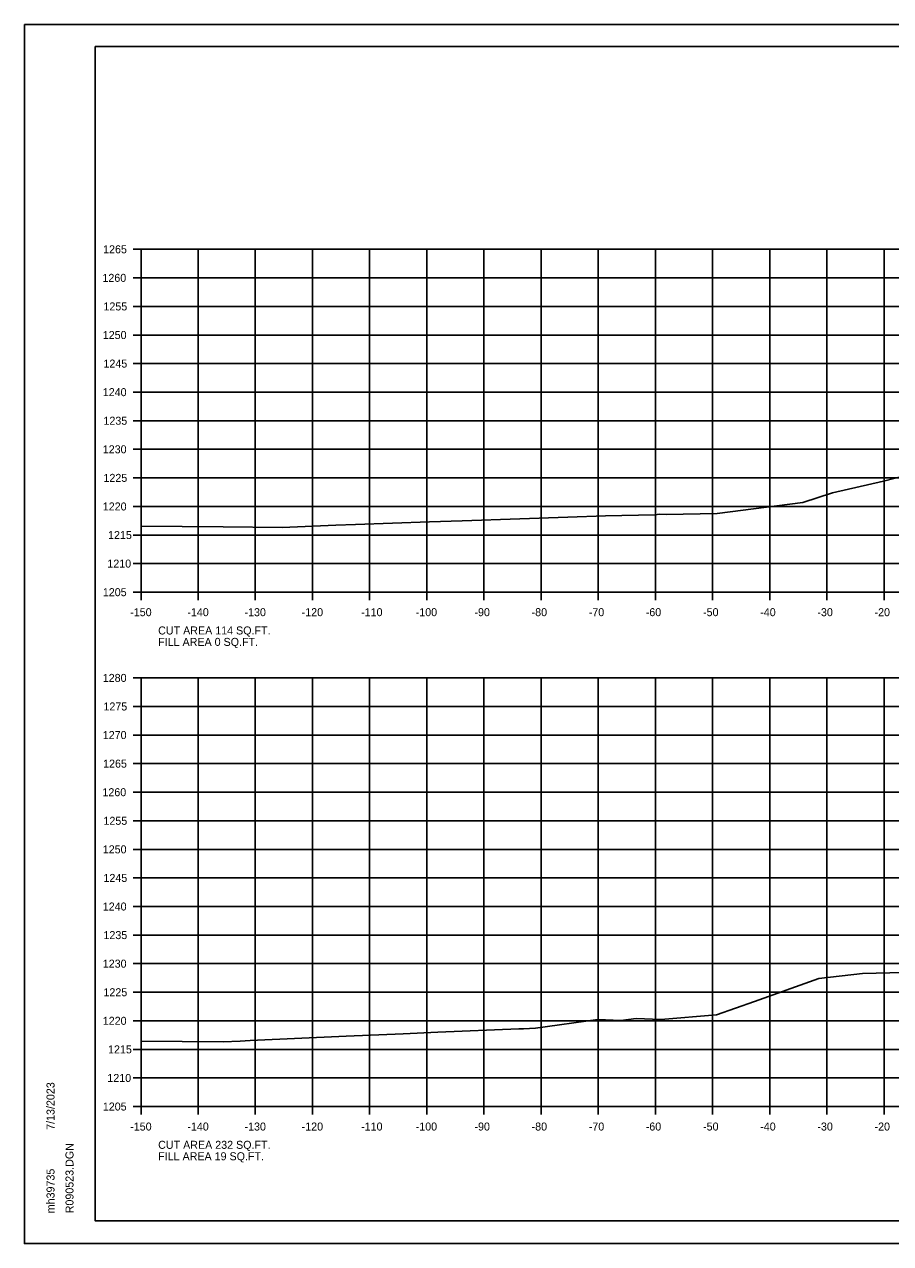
# Model space of a CAD drawing. Extents: x 1406028 to 1412453, y 321733 to 325986.
# Drawn here: x 1411612.8 to 1411764.4, y 322684.9 to 322898.3 of the extents above; entities that cross this region are included whole.
import ezdxf

# ---------------------------------------------------------------- set-up
doc = ezdxf.new("R2010")
doc.units = 0
for name, color, linetype in [('R_Axis', 7, 'Continuous'), ('R_Axis Annot', 7, 'Continuous'), ('R_Border', 7, 'Continuous'), ('R_Exist Surface', 7, 'Continuous'), ('R_Grid', 7, 'Continuous'), ('R_No Plot', 7, 'Continuous')]:
    doc.layers.add(name, color=color, linetype=linetype)

msp = doc.modelspace()

# ---------------------------------------------------------------- linework, layer by layer
at = {"layer": 'R_Axis'}
for p, q in [((1411631.84, 322858.93), (1411633.24, 322858.93)), ((1411633.24, 322798.93), (1411633.24, 322858.93)), ((1411631.84, 322853.93), (1411633.24, 322853.93)), ((1411631.84, 322848.93), (1411633.24, 322848.93)), ((1411631.84, 322843.93), (1411633.24, 322843.93)), ((1411631.84, 322838.93), (1411633.24, 322838.93)), ((1411631.84, 322833.93), (1411633.24, 322833.93)), ((1411631.84, 322828.93), (1411633.24, 322828.93)), ((1411631.84, 322823.93), (1411633.24, 322823.93)), ((1411631.84, 322818.93), (1411633.24, 322818.93)), ((1411631.84, 322813.93), (1411633.24, 322813.93)), ((1411631.84, 322808.93), (1411633.24, 322808.93)), ((1411631.84, 322803.93), (1411633.24, 322803.93)), ((1411631.84, 322798.93), (1411633.24, 322798.93)), ((1411633.24, 322798.93), (1411933.24, 322798.93)), ((1411633.24, 322797.53), (1411633.24, 322798.93)), ((1411643.24, 322797.53), (1411643.24, 322798.93)), ((1411653.24, 322797.53), (1411653.24, 322798.93)), ((1411663.24, 322797.53), (1411663.24, 322798.93)), ((1411673.24, 322797.53), (1411673.24, 322798.93)), ((1411683.24, 322797.53), (1411683.24, 322798.93)), ((1411693.24, 322797.53), (1411693.24, 322798.93)), ((1411703.24, 322797.53), (1411703.24, 322798.93)), ((1411713.24, 322797.53), (1411713.24, 322798.93)), ((1411723.24, 322797.53), (1411723.24, 322798.93)), ((1411733.24, 322797.53), (1411733.24, 322798.93)), ((1411743.24, 322797.53), (1411743.24, 322798.93)), ((1411753.24, 322797.53), (1411753.24, 322798.93)), ((1411763.24, 322797.53), (1411763.24, 322798.93)), ((1411631.84, 322783.93), (1411633.24, 322783.93)), ((1411633.24, 322708.93), (1411633.24, 322783.93)), ((1411631.84, 322778.93), (1411633.24, 322778.93)), ((1411631.84, 322773.93), (1411633.24, 322773.93)), ((1411631.84, 322768.93), (1411633.24, 322768.93)), ((1411631.84, 322763.93), (1411633.24, 322763.93)), ((1411631.84, 322758.93), (1411633.24, 322758.93)), ((1411631.84, 322753.93), (1411633.24, 322753.93)), ((1411631.84, 322748.93), (1411633.24, 322748.93)), ((1411631.84, 322743.93), (1411633.24, 322743.93)), ((1411631.84, 322738.93), (1411633.24, 322738.93)), ((1411631.84, 322733.93), (1411633.24, 322733.93)), ((1411631.84, 322728.93), (1411633.24, 322728.93)), ((1411631.84, 322723.93), (1411633.24, 322723.93)), ((1411631.84, 322718.93), (1411633.24, 322718.93)), ((1411631.84, 322713.93), (1411633.24, 322713.93)), ((1411631.84, 322708.93), (1411633.24, 322708.93)), ((1411633.24, 322708.93), (1411933.24, 322708.93)), ((1411633.24, 322707.53), (1411633.24, 322708.93)), ((1411643.24, 322707.53), (1411643.24, 322708.93)), ((1411653.24, 322707.53), (1411653.24, 322708.93)), ((1411663.24, 322707.53), (1411663.24, 322708.93)), ((1411673.24, 322707.53), (1411673.24, 322708.93)), ((1411683.24, 322707.53), (1411683.24, 322708.93)), ((1411693.24, 322707.53), (1411693.24, 322708.93)), ((1411703.24, 322707.53), (1411703.24, 322708.93)), ((1411713.24, 322707.53), (1411713.24, 322708.93)), ((1411723.24, 322707.53), (1411723.24, 322708.93)), ((1411733.24, 322707.53), (1411733.24, 322708.93)), ((1411743.24, 322707.53), (1411743.24, 322708.93)), ((1411753.24, 322707.53), (1411753.24, 322708.93)), ((1411763.24, 322707.53), (1411763.24, 322708.93))]:
    msp.add_line(p, q, dxfattribs=at)
at = {"layer": 'R_Border'}
for p, q in [((1411625.24, 322894.39), (1411941.42, 322894.39)), ((1411625.24, 322688.93), (1411625.24, 322894.39)), ((1411625.24, 322688.93), (1411625.24, 322688.93)), ((1411941.42, 322688.93), (1411625.24, 322688.93))]:
    msp.add_line(p, q, dxfattribs=at)
at = {"layer": 'R_Exist Surface'}
for points in [[(1411633.24, 322810.47), (1411647.62, 322810.39), (1411657.96, 322810.25), (1411667.31, 322810.64), (1411670.74, 322810.76), (1411683.71, 322811.22), (1411689.45, 322811.42), (1411699.5, 322811.77), (1411707.93, 322812.06), (1411714.48, 322812.29), (1411723.13, 322812.48), (1411723.98, 322812.56), (1411725.13, 322812.51), (1411734.03, 322812.69), (1411749.06, 322814.62), (1411754.25, 322816.29), (1411763.16, 322818.33), (1411772.68, 322820.83)], [(1411633.24, 322720.38), (1411647.63, 322720.24), (1411650.58, 322720.39), (1411652.35, 322720.47), (1411669.16, 322721.27), (1411679.11, 322721.68), (1411685.18, 322721.94), (1411699.33, 322722.51), (1411700.16, 322722.54), (1411702.24, 322722.63), (1411713.17, 322724.13), (1411717.21, 322724), (1411719.85, 322724.31), (1411724.2, 322724.17), (1411733.94, 322724.98), (1411740.55, 322727.33), (1411751.83, 322731.34), (1411759.48, 322732.23), (1411771.39, 322732.52)]]:
    msp.add_lwpolyline(points, dxfattribs=at)
at = {"layer": 'R_Grid'}
for p, q in [((1411633.24, 322858.93), (1411933.24, 322858.93)), ((1411633.24, 322798.93), (1411633.24, 322858.93)), ((1411643.24, 322798.93), (1411643.24, 322858.93)), ((1411653.24, 322798.93), (1411653.24, 322858.93)), ((1411663.24, 322798.93), (1411663.24, 322858.93)), ((1411673.24, 322798.93), (1411673.24, 322858.93)), ((1411683.24, 322798.93), (1411683.24, 322858.93)), ((1411693.24, 322798.93), (1411693.24, 322858.93)), ((1411703.24, 322798.93), (1411703.24, 322858.93)), ((1411713.24, 322798.93), (1411713.24, 322858.93)), ((1411723.24, 322798.93), (1411723.24, 322858.93)), ((1411733.24, 322798.93), (1411733.24, 322858.93)), ((1411743.24, 322798.93), (1411743.24, 322858.93)), ((1411753.24, 322798.93), (1411753.24, 322858.93)), ((1411763.24, 322798.93), (1411763.24, 322858.93)), ((1411633.24, 322853.93), (1411933.24, 322853.93)), ((1411633.24, 322848.93), (1411933.24, 322848.93)), ((1411633.24, 322843.93), (1411933.24, 322843.93)), ((1411633.24, 322838.93), (1411933.24, 322838.93)), ((1411633.24, 322833.93), (1411933.24, 322833.93)), ((1411633.24, 322828.93), (1411933.24, 322828.93)), ((1411633.24, 322823.93), (1411933.24, 322823.93)), ((1411633.24, 322818.93), (1411933.24, 322818.93)), ((1411633.24, 322813.93), (1411933.24, 322813.93)), ((1411633.24, 322808.93), (1411933.24, 322808.93)), ((1411633.24, 322803.93), (1411933.24, 322803.93)), ((1411633.24, 322798.93), (1411933.24, 322798.93)), ((1411633.24, 322783.93), (1411933.24, 322783.93)), ((1411633.24, 322708.93), (1411633.24, 322783.93)), ((1411643.24, 322708.93), (1411643.24, 322783.93)), ((1411653.24, 322708.93), (1411653.24, 322783.93)), ((1411663.24, 322708.93), (1411663.24, 322783.93)), ((1411673.24, 322708.93), (1411673.24, 322783.93)), ((1411683.24, 322708.93), (1411683.24, 322783.93)), ((1411693.24, 322708.93), (1411693.24, 322783.93)), ((1411703.24, 322708.93), (1411703.24, 322783.93)), ((1411713.24, 322708.93), (1411713.24, 322783.93)), ((1411723.24, 322708.93), (1411723.24, 322783.93)), ((1411733.24, 322708.93), (1411733.24, 322783.93)), ((1411743.24, 322708.93), (1411743.24, 322783.93)), ((1411753.24, 322708.93), (1411753.24, 322783.93)), ((1411763.24, 322708.93), (1411763.24, 322783.93)), ((1411633.24, 322778.93), (1411933.24, 322778.93)), ((1411633.24, 322773.93), (1411933.24, 322773.93)), ((1411633.24, 322768.93), (1411933.24, 322768.93)), ((1411633.24, 322763.93), (1411933.24, 322763.93)), ((1411633.24, 322758.93), (1411933.24, 322758.93)), ((1411633.24, 322753.93), (1411933.24, 322753.93)), ((1411633.24, 322748.93), (1411933.24, 322748.93)), ((1411633.24, 322743.93), (1411933.24, 322743.93)), ((1411633.24, 322738.93), (1411933.24, 322738.93)), ((1411633.24, 322733.93), (1411933.24, 322733.93)), ((1411633.24, 322728.93), (1411933.24, 322728.93)), ((1411633.24, 322723.93), (1411933.24, 322723.93)), ((1411633.24, 322718.93), (1411933.24, 322718.93)), ((1411633.24, 322713.93), (1411933.24, 322713.93)), ((1411633.24, 322708.93), (1411933.24, 322708.93))]:
    msp.add_line(p, q, dxfattribs=at)
at = {"layer": 'R_No Plot'}
for p, q in [((1411612.84, 322898.28), (1411946.18, 322898.28)), ((1411612.84, 322684.95), (1411946.18, 322684.95))]:
    msp.add_line(p, q, dxfattribs=at)
for points in [[(1411612.84, 322898.28), (1411946.18, 322898.28), (1411946.18, 322684.94), (1411612.84, 322684.94)], [(1411859.16, 322894.39), (1411878.78, 322894.39), (1411878.78, 322884.51), (1411894.9, 322884.51), (1411918.1, 322884.51), (1411918.1, 322860.17), (1411941.42, 322860.17), (1411941.42, 322688.93), (1411625.24, 322688.93), (1411625.24, 322894.39)]]:
    msp.add_lwpolyline(points, close=True, dxfattribs=at)

# ---------------------------------------------------------------- texts
at = {"layer": 'R_Axis Annot'}
for s, p in [('1265', (1411626.61, 322858.23)), ('1260', (1411626.49, 322853.23)), ('1255', (1411626.67, 322848.23)), ('1250', (1411626.55, 322843.23)), ('1245', (1411626.67, 322838.23)), ('1240', (1411626.55, 322833.23)), ('1235', (1411626.67, 322828.23)), ('1230', (1411626.55, 322823.23)), ('1225', (1411626.67, 322818.23)), ('1220', (1411626.55, 322813.23)), ('1215', (1411627.47, 322808.23)), ('1210', (1411627.35, 322803.23)), ('1205', (1411626.56, 322798.23)), ('-150', (1411631.35, 322794.73)), ('-140', (1411641.35, 322794.73)), ('-130', (1411651.35, 322794.73)), ('-120', (1411661.35, 322794.73)), ('-110', (1411671.75, 322794.73)), ('-100', (1411681.3, 322794.73)), ('-90', (1411691.58, 322794.73)), ('-80', (1411701.58, 322794.73)), ('-70', (1411711.58, 322794.73)), ('-60', (1411721.55, 322794.73)), ('-50', (1411731.58, 322794.73)), ('-40', (1411741.58, 322794.73)), ('-30', (1411751.58, 322794.73)), ('-20', (1411761.58, 322794.73)), ('CUT AREA 114 SQ.FT.', (1411636.24, 322791.53)), ('FILL AREA 0 SQ.FT.', (1411636.24, 322789.53)), ('1280', (1411626.55, 322783.23)), ('1275', (1411626.67, 322778.23)), ('1270', (1411626.55, 322773.23)), ('1265', (1411626.61, 322768.23)), ('1260', (1411626.49, 322763.23)), ('1255', (1411626.67, 322758.23)), ('1250', (1411626.55, 322753.23)), ('1245', (1411626.67, 322748.23)), ('1240', (1411626.55, 322743.23)), ('1235', (1411626.67, 322738.23)), ('1230', (1411626.55, 322733.23)), ('1225', (1411626.67, 322728.23)), ('1220', (1411626.55, 322723.23)), ('1215', (1411627.47, 322718.23)), ('1210', (1411627.35, 322713.23)), ('1205', (1411626.56, 322708.23)), ('-150', (1411631.35, 322704.73)), ('-140', (1411641.35, 322704.73)), ('-130', (1411651.35, 322704.73)), ('-120', (1411661.35, 322704.73)), ('-110', (1411671.75, 322704.73)), ('-100', (1411681.3, 322704.73)), ('-90', (1411691.58, 322704.73)), ('-80', (1411701.58, 322704.73)), ('-70', (1411711.58, 322704.73)), ('-60', (1411721.55, 322704.73)), ('-50', (1411731.58, 322704.73)), ('-40', (1411741.58, 322704.73)), ('-30', (1411751.58, 322704.73)), ('-20', (1411761.58, 322704.73)), ('CUT AREA 232 SQ.FT.', (1411636.24, 322701.53)), ('FILL AREA 19 SQ.FT.', (1411636.24, 322699.53))]:
    msp.add_text(s, height=1.4, dxfattribs=at).set_placement(p)
at = {"layer": 'R_Border'}
for s, p in [('7/13/2023', (1411618.11, 322704.85)), ('R090523.DGN', (1411621.43, 322690.25)), ('mh39735', (1411618.11, 322690.25))]:
    msp.add_text(s, height=1.4, rotation=90, dxfattribs=at).set_placement(p)

doc.saveas('drawing.dxf')
